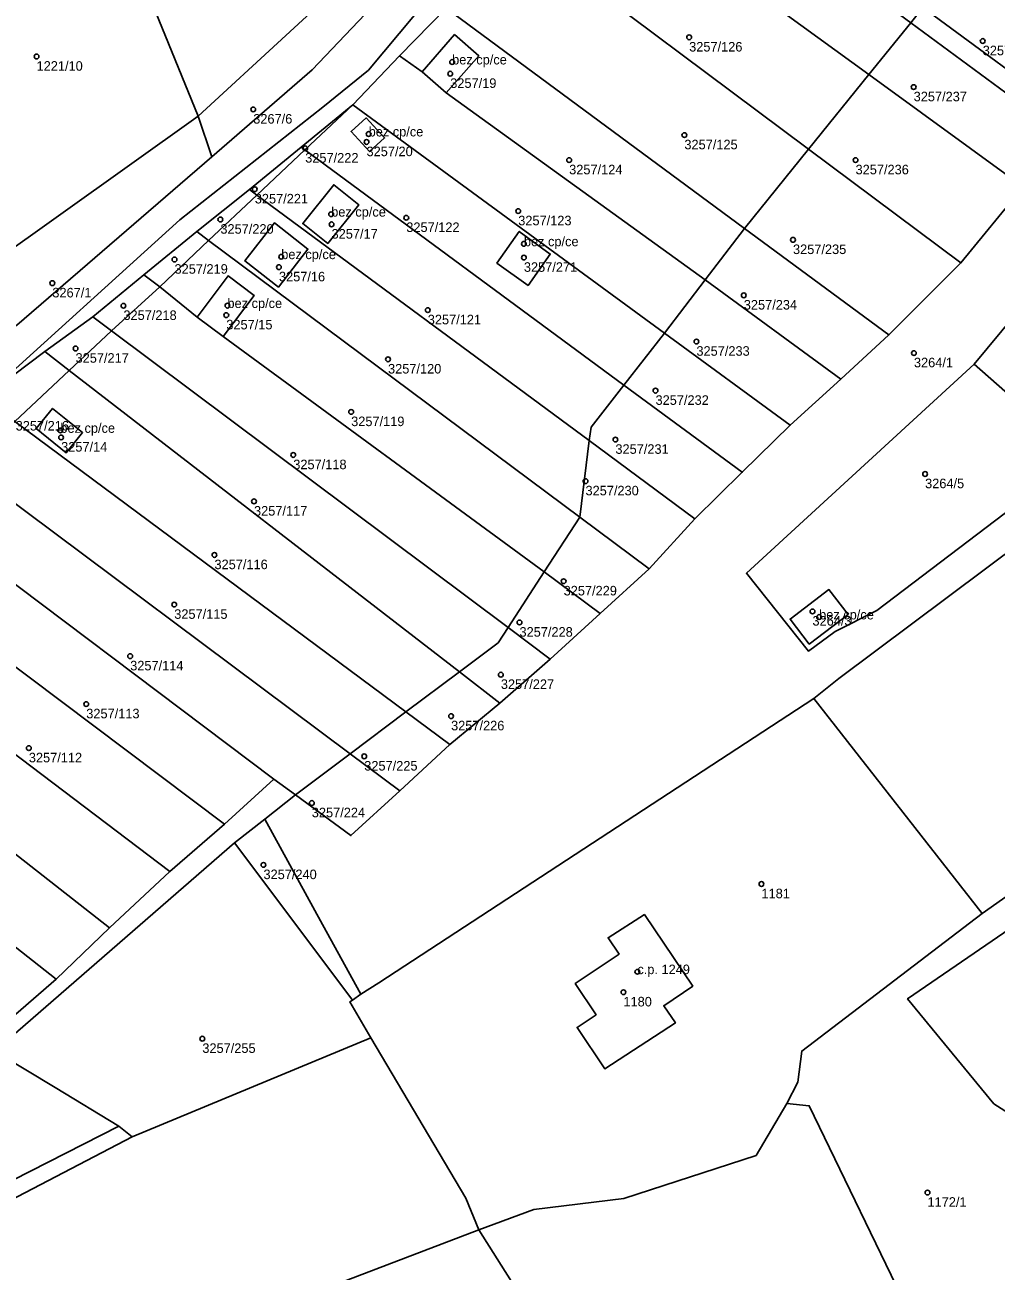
# Model space of a CAD drawing. Extents: x -878211 to -870363, y -1058464 to -1052522.
# Drawn here: x -875693.5 to -875591.8, y -1056468.6 to -1056338.1 of the extents above; entities that cross this region are included whole.
import ezdxf

# ---------------------------------------------------------------- set-up
doc = ezdxf.new("R2010")
doc.units = 0
for name, color, linetype in [('Vrstva 50', 7, 'Continuous'), ('Vrstva 51', 7, 'Continuous'), ('Vrstva 52', 7, 'Continuous')]:
    doc.layers.add(name, color=color, linetype=linetype)

msp = doc.modelspace()

# ---------------------------------------------------------------- linework, layer by layer
at = {"layer": 'Vrstva 50'}
for centre in [(-875623.97, -1056339.36994), (-875593.24, -1056339.75994), (-875692.28, -1056341.37994), (-875648.78, -1056341.95994), (-875648.98, -1056343.17994), (-875600.47, -1056344.57994), (-875669.6, -1056346.91994), (-875657.74, -1056350.32994), (-875657.52, -1056349.49994), (-875624.47, -1056349.60994), (-875664.16, -1056350.99994), (-875636.53, -1056352.22994), (-875606.55, -1056352.22994), (-875669.44, -1056355.27994), (-875673.04, -1056358.44994), (-875661.44, -1056357.89994), (-875653.58, -1056358.26994), (-875641.86, -1056357.56994), (-875661.4, -1056358.95994), (-875641.27, -1056360.99994), (-875613.1, -1056360.57994), (-875666.67, -1056362.34994), (-875677.84, -1056362.63994), (-875666.91, -1056363.43994), (-875641.27, -1056362.43994), (-875690.63, -1056365.11994), (-875683.19, -1056367.47994), (-875672.3, -1056367.46994), (-875618.25, -1056366.38994), (-875672.42, -1056368.46994), (-875651.33, -1056367.93994), (-875623.21, -1056371.22994), (-875688.2, -1056371.95994), (-875600.44, -1056372.43994), (-875655.49, -1056373.08994), (-875627.49, -1056376.36994), (-875659.35, -1056378.59994), (-875689.79, -1056380.53994), (-875689.71, -1056381.26994), (-875631.69, -1056381.49994), (-875665.41, -1056383.10994), (-875634.82, -1056385.84994), (-875599.27, -1056385.09994), (-875669.52, -1056387.96994), (-875673.66, -1056393.57994), (-875637.11, -1056396.32994), (-875677.87, -1056398.77994), (-875611.06, -1056399.48994), (-875610.36, -1056400.07994), (-875641.73, -1056400.64994), (-875682.48, -1056404.17994), (-875643.68, -1056406.11994), (-875687.08, -1056409.19994), (-875648.89, -1056410.45994), (-875693.09, -1056413.80994), (-875657.98, -1056414.66994), (-875663.47, -1056419.55994), (-875668.53, -1056426.03994), (-875616.4, -1056428.03994), (-875629.39, -1056437.22994), (-875630.85, -1056439.36994), (-875674.93, -1056444.23994), (-875599.02, -1056460.34994)]:
    msp.add_circle(centre, 0.25, dxfattribs=at)
at = {"layer": 'Vrstva 51'}
for points in [[(-875642.54, -1056321.47), (-875642.63, -1056314.95), (-875651.97, -1056298.54), (-875650.62, -1056304.44), (-875646.62, -1056318.65), (-875647.82, -1056322.26), (-875646.14, -1056324.55), (-875663.43, -1056342.76), (-875673.95, -1056351.87), (-875694.33, -1056369.52), (-875703.32, -1056374.74), (-875703.43, -1056377.18), (-875695.25, -1056372.67), (-875703.53, -1056381.51), (-875697.87, -1056377.14), (-875677.29, -1056358.5), (-875662.3, -1056346.67), (-875657.54, -1056342.8), (-875646.31, -1056329.33)], [(-875675.36, -1056347.63), (-875647.82, -1056322.26), (-875646.62, -1056318.65), (-875650.62, -1056304.44), (-875653.97, -1056301.14), (-875687.42, -1056318.06), (-875686.75, -1056319.66), (-875682.59, -1056329.88)], [(-875630.56, -1056323.77), (-875631.34, -1056323.15), (-875632.51, -1056322.22), (-875633.26, -1056322.84), (-875605.16, -1056343.28), (-875600.77, -1056337.84), (-875627.63, -1056318.01), (-875628.6, -1056318.82), (-875628.17, -1056319.16), (-875627.39, -1056319.78)], [(-875696.95, -1056363.01), (-875675.36, -1056347.63), (-875682.59, -1056329.88), (-875686.86, -1056319.7), (-875689.62, -1056320.79), (-875703.74, -1056326.61), (-875699.54, -1056336.78), (-875704.48, -1056338.69)], [(-875647.82, -1056322.26), (-875675.36, -1056347.63), (-875673.95, -1056351.87), (-875663.43, -1056342.76), (-875646.14, -1056324.55)], [(-875611.46, -1056351.09), (-875605.16, -1056343.28), (-875633.26, -1056322.84), (-875640.83, -1056329.12)], [(-875577.49, -1056339.39), (-875592.83, -1056327.79), (-875599.51, -1056336.25), (-875583.55, -1056347.97)], [(-875640.83, -1056329.12), (-875642.54, -1056328.24), (-875649.39, -1056336.33), (-875618.16, -1056359.39), (-875611.46, -1056351.09)], [(-875618.16, -1056359.39), (-875649.39, -1056336.33), (-875654.29, -1056341.32), (-875651.93, -1056342.98), (-875648.52, -1056339.09), (-875645.98, -1056341.31), (-875649.39, -1056345.2), (-875622.28, -1056364.78)], [(-875600.77, -1056337.84), (-875605.16, -1056343.28), (-875589.02, -1056355.02), (-875584.87, -1056349.59)], [(-875651.93, -1056342.98), (-875649.39, -1056345.2), (-875645.98, -1056341.31), (-875648.52, -1056339.09)], [(-875654.29, -1056341.32), (-875659.19, -1056346.43), (-875626.55, -1056370.35), (-875622.28, -1056364.78), (-875649.39, -1056345.2), (-875651.93, -1056342.98)], [(-875589.02, -1056355.02), (-875605.16, -1056343.28), (-875611.46, -1056351.09), (-875595.53, -1056363)], [(-875664.21, -1056351.17), (-875659.19, -1056346.43), (-875664.6, -1056350.88)], [(-875664.21, -1056351.17), (-875630.79, -1056375.79), (-875626.55, -1056370.35), (-875659.19, -1056346.43)], [(-875702.92, -1056366.62), (-875703.32, -1056374.74), (-875694.33, -1056369.52), (-875673.95, -1056351.87), (-875675.36, -1056347.63), (-875696.95, -1056363.01), (-875699.5, -1056364.57), (-875702.08, -1056366.29)], [(-875657.42, -1056351.33), (-875655.86, -1056349.9), (-875657.78, -1056347.81), (-875659.36, -1056349.22)], [(-875657.42, -1056351.33), (-875659.36, -1056349.22), (-875657.78, -1056347.81), (-875655.86, -1056349.9)], [(-875664.6, -1056350.88), (-875670, -1056355.32), (-875669.22, -1056355.9), (-875664.21, -1056351.17)], [(-875634.42, -1056381.61), (-875634.24, -1056380.2), (-875630.79, -1056375.79), (-875664.21, -1056351.17), (-875669.22, -1056355.9)], [(-875611.46, -1056351.09), (-875618.16, -1056359.39), (-875603.06, -1056370.53), (-875595.53, -1056363)], [(-875669.22, -1056355.9), (-875670, -1056355.32), (-875675.52, -1056359.72), (-875674.27, -1056360.66)], [(-875658.55, -1056356.91), (-875661.17, -1056354.81), (-875664.42, -1056358.87), (-875661.8, -1056360.96)], [(-875658.55, -1056356.91), (-875661.8, -1056360.96), (-875664.42, -1056358.87), (-875661.17, -1056354.81)], [(-875583.95, -1056382.58), (-875583.31, -1056383.43), (-875604.31, -1056399.4), (-875608.7, -1056401.61), (-875611.46, -1056403.66), (-875617.97, -1056395.49), (-875594.13, -1056373.59), (-875578.31, -1056354.5), (-875565.22, -1056366.84)], [(-875583.95, -1056382.58), (-875565.22, -1056366.84), (-875578.31, -1056354.5), (-875594.13, -1056373.59)], [(-875635.43, -1056389.61), (-875634.42, -1056381.61), (-875669.22, -1056355.9), (-875674.27, -1056360.66)], [(-875663.87, -1056361.55), (-875667.38, -1056358.81), (-875670.48, -1056362.79), (-875666.97, -1056365.53)], [(-875663.87, -1056361.55), (-875666.97, -1056365.53), (-875670.48, -1056362.79), (-875667.38, -1056358.81)], [(-875603.06, -1056370.53), (-875618.16, -1056359.39), (-875622.28, -1056364.78), (-875608.1, -1056375.17)], [(-875675.52, -1056359.72), (-875681.06, -1056364.25), (-875679.39, -1056365.49), (-875674.27, -1056360.66)], [(-875639.15, -1056395.35), (-875635.43, -1056389.61), (-875674.27, -1056360.66), (-875679.39, -1056365.49), (-875675.46, -1056368.68), (-875672.23, -1056364.35), (-875669.52, -1056366.4), (-875672.76, -1056370.69)], [(-875638.51, -1056362.07), (-875640.83, -1056365.36), (-875644.09, -1056363.01), (-875641.76, -1056359.7)], [(-875638.51, -1056362.07), (-875641.76, -1056359.7), (-875644.09, -1056363.01), (-875640.83, -1056365.36)], [(-875679.39, -1056365.49), (-875681.06, -1056364.25), (-875686.4, -1056368.63), (-875684.44, -1056370.1)], [(-875675.46, -1056368.68), (-875672.76, -1056370.69), (-875669.52, -1056366.4), (-875672.23, -1056364.35)], [(-875679.39, -1056365.49), (-875684.44, -1056370.1), (-875642.93, -1056401.19), (-875639.15, -1056395.35), (-875672.76, -1056370.69), (-875675.46, -1056368.68)], [(-875622.28, -1056364.78), (-875626.55, -1056370.35), (-875613.39, -1056380), (-875608.1, -1056375.17)], [(-875684.44, -1056370.1), (-875686.4, -1056368.63), (-875691.41, -1056372.29), (-875688.86, -1056374.26)], [(-875642.93, -1056401.19), (-875684.44, -1056370.1), (-875688.86, -1056374.26), (-875648.02, -1056405.82), (-875643.96, -1056402.78)], [(-875613.39, -1056380), (-875626.55, -1056370.35), (-875630.79, -1056375.79), (-875618.41, -1056384.91)], [(-875691.41, -1056372.29), (-875697.87, -1056377.14), (-875694.55, -1056379.61), (-875688.86, -1056374.26)], [(-875594.13, -1056373.59), (-875617.97, -1056395.49), (-875611.46, -1056403.66), (-875608.7, -1056401.61), (-875604.31, -1056399.4), (-875583.31, -1056383.43), (-875583.95, -1056382.58)], [(-875553.41, -1056410.58), (-875553.97, -1056407.84), (-875555.06, -1056404.79), (-875552.12, -1056400.34), (-875550.72, -1056388.46), (-875555.26, -1056383.73), (-875565.35, -1056373.86), (-875570, -1056377.85), (-875608.29, -1056406.53), (-875610.91, -1056408.61), (-875593.3, -1056431.12), (-875586.9, -1056426.64), (-875575.1, -1056419.93), (-875574.64, -1056421.91), (-875574.07, -1056424.31), (-875572.18, -1056423.23)], [(-875688.86, -1056374.26), (-875694.55, -1056379.61), (-875653.61, -1056410.02), (-875648.02, -1056405.82)], [(-875630.79, -1056375.79), (-875634.24, -1056380.2), (-875634.42, -1056381.61), (-875623.36, -1056389.78), (-875618.41, -1056384.91)], [(-875687.46, -1056380.77), (-875690.61, -1056378.23), (-875692.34, -1056380.33), (-875689.17, -1056382.88)], [(-875687.46, -1056380.77), (-875689.17, -1056382.88), (-875692.34, -1056380.33), (-875690.61, -1056378.23)], [(-875653.61, -1056410.02), (-875694.55, -1056379.61), (-875699.65, -1056384.4), (-875659.44, -1056414.39)], [(-875623.36, -1056389.78), (-875634.42, -1056381.61), (-875635.43, -1056389.61), (-875628.16, -1056395.03)], [(-875703.79, -1056389.6), (-875703.86, -1056389.64), (-875667.46, -1056417.05), (-875665.19, -1056418.71), (-875659.44, -1056414.39), (-875699.65, -1056384.4), (-875700.57, -1056385.27), (-875698.03, -1056387.16), (-875701, -1056391.2), (-875703.56, -1056389.29)], [(-875708.4, -1056394.41), (-875709.86, -1056393.35), (-875710.17, -1056393.54), (-875672.6, -1056421.76), (-875667.46, -1056417.05), (-875703.86, -1056389.64), (-875706.12, -1056391.04), (-875705.99, -1056391.13)], [(-875635.43, -1056389.61), (-875639.15, -1056395.35), (-875633.27, -1056399.71), (-875628.16, -1056395.03)], [(-875712.35, -1056391.91), (-875718.42, -1056396.35), (-875678.32, -1056426.74), (-875672.6, -1056421.76), (-875710.17, -1056393.54)], [(-875633.27, -1056399.71), (-875639.15, -1056395.35), (-875642.93, -1056401.19), (-875638.51, -1056404.5)], [(-875684.66, -1056432.63), (-875678.32, -1056426.74), (-875718.42, -1056396.35), (-875725.35, -1056400.72)], [(-875611.39, -1056402.91), (-875607.34, -1056399.82), (-875609.34, -1056397.2), (-875613.4, -1056400.29)], [(-875611.39, -1056402.91), (-875613.4, -1056400.29), (-875609.34, -1056397.2), (-875607.34, -1056399.82)], [(-875690.22, -1056437.99), (-875684.66, -1056432.63), (-875725.35, -1056400.72), (-875732.12, -1056404.99)], [(-875638.51, -1056404.5), (-875642.93, -1056401.19), (-875643.96, -1056402.78), (-875648.02, -1056405.82), (-875643.79, -1056409.09)], [(-875732.12, -1056404.99), (-875739.21, -1056409.46), (-875696.35, -1056443.28), (-875690.22, -1056437.99)], [(-875648.02, -1056405.82), (-875653.61, -1056410.02), (-875649.03, -1056413.43), (-875643.79, -1056409.09)], [(-875610.91, -1056408.61), (-875656.45, -1056438.39), (-875658.35, -1056439.56), (-875659.22, -1056440.19), (-875659.5, -1056440.39), (-875657.28, -1056444.15), (-875647.35, -1056460.95), (-875646, -1056464.24), (-875640.22, -1056462.14), (-875630.79, -1056460.99), (-875616.97, -1056456.47), (-875613.76, -1056451.04), (-875612.59, -1056448.8), (-875612.19, -1056445.54), (-875593.3, -1056431.12)], [(-875649.03, -1056413.43), (-875653.61, -1056410.02), (-875659.44, -1056414.39), (-875654.24, -1056418.27)], [(-875659.44, -1056414.39), (-875665.19, -1056418.71), (-875659.37, -1056422.97), (-875654.24, -1056418.27)], [(-875568.53, -1056461.56), (-875558.91, -1056456.14), (-875559.82, -1056453.69), (-875574.31, -1056455.44), (-875583.46, -1056456.55), (-875592.06, -1056451.07), (-875601.1, -1056440.06), (-875574.64, -1056421.91), (-875575.1, -1056419.93), (-875586.9, -1056426.64), (-875593.3, -1056431.12), (-875612.19, -1056445.54), (-875612.59, -1056448.8), (-875613.76, -1056451.04), (-875611.4, -1056451.27), (-875600.7, -1056473.41), (-875598.32, -1056478.33)], [(-875663.89, -1056433.96), (-875659.22, -1056440.19), (-875658.35, -1056439.56), (-875662.35, -1056432.27), (-875668.4, -1056421.24), (-875671.55, -1056423.73)], [(-875564.26, -1056442.37), (-875566.6, -1056443.25), (-875573.54, -1056428.13), (-875574.07, -1056424.31), (-875574.64, -1056421.91), (-875601.1, -1056440.06), (-875592.06, -1056451.07), (-875583.46, -1056456.55), (-875563.51, -1056444.15)], [(-875659.5, -1056440.39), (-875659.22, -1056440.19), (-875663.89, -1056433.96), (-875671.55, -1056423.73), (-875696.67, -1056445.53), (-875690.35, -1056449.36), (-875683.67, -1056453.41), (-875682.29, -1056454.52), (-875657.28, -1056444.15)], [(-875625.41, -1056442.59), (-875626.63, -1056440.79), (-875623.6, -1056438.73), (-875628.65, -1056431.25), (-875632.45, -1056433.67), (-875631.3, -1056435.38), (-875635.9, -1056438.46), (-875633.71, -1056441.73), (-875635.7, -1056443.06), (-875632.79, -1056447.41)], [(-875625.41, -1056442.59), (-875632.79, -1056447.41), (-875635.7, -1056443.06), (-875633.71, -1056441.73), (-875635.9, -1056438.46), (-875631.3, -1056435.38), (-875632.45, -1056433.67), (-875628.65, -1056431.25), (-875623.6, -1056438.73), (-875626.63, -1056440.79)], [(-875616.97, -1056456.47), (-875630.79, -1056460.99), (-875640.22, -1056462.14), (-875646, -1056464.24), (-875638.73, -1056475.75), (-875640.09, -1056476.7), (-875637.61, -1056480.81), (-875636.07, -1056479.95), (-875628.33, -1056492.21), (-875600.7, -1056473.41), (-875611.4, -1056451.27), (-875613.76, -1056451.04)], [(-875779.94, -1056503.64), (-875719.03, -1056473.69), (-875682.29, -1056454.52), (-875683.67, -1056453.41), (-875717, -1056470.38), (-875752.35, -1056487.54), (-875781.56, -1056501.24), (-875819.27, -1056524.13)], [(-875628.33, -1056492.21), (-875636.07, -1056479.95), (-875637.61, -1056480.81), (-875640.09, -1056476.7), (-875638.73, -1056475.75), (-875646, -1056464.24), (-875666.38, -1056472.05), (-875645.67, -1056505.48), (-875631.83, -1056494.17), (-875628.26, -1056495.05), (-875627.01, -1056494.3)]]:
    msp.add_lwpolyline(points, close=True, dxfattribs=at)
for points in [[(-875646.31, -1056329.33), (-875657.54, -1056342.8), (-875662.3, -1056346.67), (-875677.29, -1056358.5), (-875697.87, -1056377.14), (-875691.41, -1056372.29), (-875686.4, -1056368.63), (-875681.06, -1056364.25), (-875675.52, -1056359.72), (-875670, -1056355.32), (-875664.6, -1056350.88), (-875659.19, -1056346.43), (-875654.29, -1056341.32), (-875649.39, -1056336.33)], [(-875583.55, -1056347.97), (-875599.51, -1056336.25), (-875600.77, -1056337.84), (-875584.87, -1056349.59)], [(-875589.02, -1056355.02), (-875595.53, -1056363), (-875603.06, -1056370.53), (-875608.1, -1056375.17), (-875613.39, -1056380), (-875618.41, -1056384.91), (-875623.36, -1056389.78), (-875628.16, -1056395.03), (-875633.27, -1056399.71), (-875638.51, -1056404.5), (-875643.79, -1056409.09), (-875649.03, -1056413.43), (-875654.24, -1056418.27), (-875659.37, -1056422.97), (-875665.19, -1056418.71), (-875668.4, -1056421.24), (-875662.35, -1056432.27), (-875658.35, -1056439.56), (-875656.45, -1056438.39), (-875610.91, -1056408.61), (-875608.29, -1056406.53), (-875570, -1056377.85)], [(-875781.56, -1056501.24), (-875752.35, -1056487.54), (-875717, -1056470.38), (-875683.67, -1056453.41), (-875690.35, -1056449.36), (-875696.67, -1056445.53), (-875671.55, -1056423.73), (-875668.4, -1056421.24), (-875665.19, -1056418.71), (-875667.46, -1056417.05), (-875672.6, -1056421.76), (-875678.32, -1056426.74), (-875684.66, -1056432.63), (-875690.22, -1056437.99), (-875696.35, -1056443.28), (-875701.98, -1056448.55), (-875707.54, -1056453.71), (-875713.43, -1056459), (-875719.97, -1056462.99), (-875726.86, -1056467.19), (-875734.26, -1056470.83), (-875741.5, -1056474.31), (-875748.75, -1056477.85), (-875756.09, -1056481.43)], [(-875759.48, -1056564.16), (-875723.29, -1056542.13), (-875716.38, -1056537.2), (-875717.03, -1056535.81), (-875729.78, -1056508.48), (-875719.88, -1056502.91), (-875714.95, -1056500.14), (-875700.83, -1056492.19), (-875688.06, -1056485.53), (-875687.4, -1056483.33), (-875667.88, -1056472.85), (-875666.38, -1056472.05), (-875646, -1056464.24), (-875647.35, -1056460.95), (-875657.28, -1056444.15), (-875682.29, -1056454.52), (-875719.03, -1056473.69), (-875779.94, -1056503.64)]]:
    msp.add_lwpolyline(points, dxfattribs=at)
at = {"layer": 'Vrstva 52'}
for points in [[(-875648.52, -1056339.09), (-875651.93, -1056342.98), (-875649.39, -1056345.2), (-875645.98, -1056341.31)], [(-875655.86, -1056349.9), (-875657.78, -1056347.81), (-875659.36, -1056349.22), (-875657.42, -1056351.33)], [(-875664.42, -1056358.87), (-875661.8, -1056360.96), (-875658.55, -1056356.91), (-875661.17, -1056354.81)], [(-875670.48, -1056362.79), (-875666.97, -1056365.53), (-875663.87, -1056361.55), (-875667.38, -1056358.81)], [(-875641.76, -1056359.7), (-875644.09, -1056363.01), (-875640.83, -1056365.36), (-875638.51, -1056362.07)], [(-875675.46, -1056368.68), (-875672.76, -1056370.69), (-875669.52, -1056366.4), (-875672.23, -1056364.35)], [(-875692.34, -1056380.33), (-875689.17, -1056382.88), (-875687.46, -1056380.77), (-875690.61, -1056378.23)], [(-875613.4, -1056400.29), (-875611.39, -1056402.91), (-875607.34, -1056399.82), (-875609.34, -1056397.2)], [(-875631.3, -1056435.38), (-875635.9, -1056438.46), (-875633.71, -1056441.73), (-875635.7, -1056443.06), (-875632.79, -1056447.41), (-875625.41, -1056442.59), (-875626.63, -1056440.79), (-875623.6, -1056438.73), (-875628.65, -1056431.25), (-875632.45, -1056433.67)]]:
    msp.add_lwpolyline(points, close=True, dxfattribs=at)

# ---------------------------------------------------------------- texts
at = {"layer": 'Vrstva 50'}
for s, p in [('3257/126', (-875623.97, -1056340.859)), ('bez cp/ce', (-875648.78, -1056342.21)), ('3257/238', (-875593.24, -1056341.249)), ('1221/10', (-875692.28, -1056342.869)), ('3257/19', (-875648.98, -1056344.669)), ('3257/237', (-875600.47, -1056346.069)), ('3267/6', (-875669.6, -1056348.409)), ('bez cp/ce', (-875657.52, -1056349.75)), ('3257/125', (-875624.47, -1056351.099)), ('3257/222', (-875664.16, -1056352.489)), ('3257/20', (-875657.74, -1056351.819)), ('3257/124', (-875636.53, -1056353.719)), ('3257/236', (-875606.55, -1056353.719)), ('3257/221', (-875669.44, -1056356.769)), ('bez cp/ce', (-875661.44, -1056358.149)), ('3257/123', (-875641.86, -1056359.059)), ('3257/220', (-875673.04, -1056359.939)), ('3257/17', (-875661.4, -1056360.449)), ('3257/122', (-875653.58, -1056359.759)), ('bez cp/ce', (-875641.27, -1056361.25)), ('bez cp/ce', (-875666.67, -1056362.6)), ('3257/235', (-875613.1, -1056362.069)), ('3257/219', (-875677.84, -1056364.129)), ('3257/271', (-875641.27, -1056363.929)), ('3257/16', (-875666.91, -1056364.929)), ('3267/1', (-875690.63, -1056366.609)), ('bez cp/ce', (-875672.3, -1056367.72)), ('3257/234', (-875618.25, -1056367.879)), ('3257/218', (-875683.19, -1056368.969)), ('3257/121', (-875651.33, -1056369.429)), ('3257/15', (-875672.42, -1056369.959)), ('3257/217', (-875688.2, -1056373.449)), ('3257/233', (-875623.21, -1056372.719)), ('3257/120', (-875655.49, -1056374.579)), ('3264/1', (-875600.44, -1056373.929)), ('3257/232', (-875627.49, -1056377.859)), ('3257/119', (-875659.35, -1056380.089)), ('3257/216', (-875694.47, -1056380.549)), ('bez cp/ce', (-875689.79, -1056380.79)), ('3257/14', (-875689.71, -1056382.759)), ('3257/231', (-875631.69, -1056382.989)), ('3257/118', (-875665.41, -1056384.599)), ('3264/5', (-875599.27, -1056386.589)), ('3257/230', (-875634.82, -1056387.339)), ('3257/117', (-875669.52, -1056389.459)), ('3257/116', (-875673.66, -1056395.069)), ('3257/229', (-875637.11, -1056397.819)), ('3257/115', (-875677.87, -1056400.269)), ('3264/3', (-875611.06, -1056400.979)), ('bez cp/ce', (-875610.36, -1056400.33)), ('3257/228', (-875641.73, -1056402.139)), ('3257/114', (-875682.48, -1056405.669)), ('3257/227', (-875643.68, -1056407.609)), ('3257/113', (-875687.08, -1056410.689)), ('3257/226', (-875648.89, -1056411.949)), ('3257/112', (-875693.09, -1056415.299)), ('3257/225', (-875657.98, -1056416.159)), ('3257/224', (-875663.47, -1056421.049)), ('3257/240', (-875668.53, -1056427.529)), ('1181', (-875616.4, -1056429.529)), ('c.p. 1249', (-875629.39, -1056437.48)), ('1180', (-875630.85, -1056440.859)), ('3257/255', (-875674.93, -1056445.729)), ('1172/1', (-875599.02, -1056461.839))]:
    msp.add_text(s, height=0.999996, dxfattribs=at).set_placement(p)

doc.saveas('drawing.dxf')
